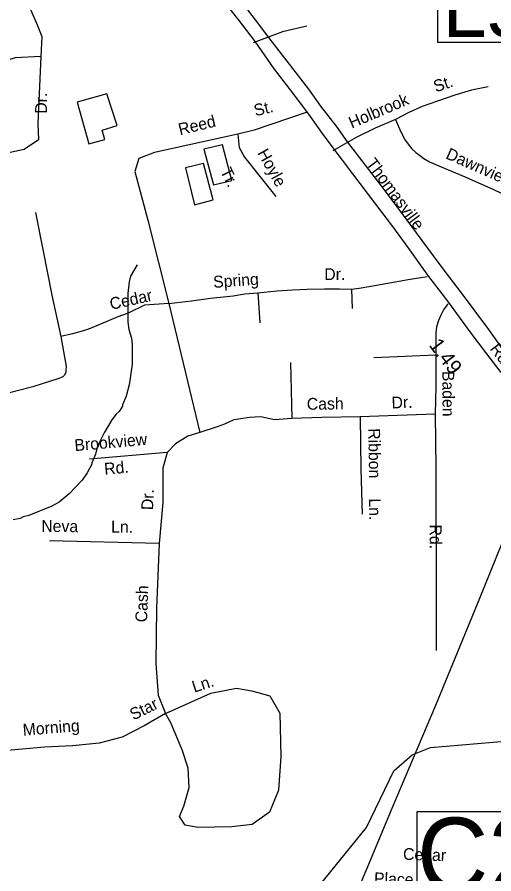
# Model space of a CAD drawing. Extents: x 1551653 to 1702041, y 811336 to 920032.
# Drawn here: x 1641592 to 1644240, y 836287 to 841048 of the extents above; entities that cross this region are included whole.
import ezdxf

# ---------------------------------------------------------------- set-up
doc = ezdxf.new("R2010")
doc.units = 0
for name, color, linetype in [('Old_Level_10', 7, 'Continuous'), ('Old_Level_17', 7, 'Continuous'), ('Old_Level_29', 7, 'Continuous'), ('Old_Level_3', 7, 'Continuous'), ('Old_Level_31', 7, 'Continuous'), ('Old_Level_35', 7, 'Continuous'), ('Old_Level_41', 7, 'Continuous'), ('Old_Level_56', 7, 'Continuous'), ('Old_Level_59', 7, 'Continuous'), ('Old_Level_62', 7, 'Continuous'), ('Old_Level_7', 7, 'Continuous')]:
    doc.layers.add(name, color=color, linetype=linetype)

msp = doc.modelspace()

# ---------------------------------------------------------------- linework, layer by layer
at = {"layer": 'Old_Level_29'}
msp.add_lwpolyline([(1644280.972, 839073.642), (1644200.855, 839177.019), (1644107.815, 839298.488), (1643988.932, 839463.03), (1643948.442, 839516.441), (1643878.662, 839606.035), (1643763.225, 839767.131), (1643678.369, 839884.291), (1643584.468, 840009.205), (1643456.108, 840178.054), (1643341.963, 840328.813), (1643288.551, 840402.039), (1643211.449, 840509.723), (1643108.502, 840645.836), (1643014.839, 840766.509), (1642915.963, 840910.31), (1642819.477, 841036.085), (1642722.562, 841158.415)], dxfattribs=at)
at = {"layer": 'Old_Level_3'}
msp.add_line((1644059.85, 839515.584), (1643963.885, 839641.075), dxfattribs=at)
for points in [[(1642977.175, 840950.948), (1642940.265, 841001.801), (1642873.828, 841088.743), (1642750.797, 841254.425), (1642727.831, 841283.953)], [(1643279.011, 840553.967), (1643212.574, 840647.471), (1643091.184, 840803.311), (1642977.175, 840950.948)], [(1643427.469, 840355.477), (1643365.133, 840442.419), (1643279.011, 840553.967)], [(1643963.885, 839641.075), (1643904.83, 839722.276), (1643842.494, 839806.758), (1643752.272, 839926.508), (1643613.656, 840112.695), (1643427.469, 840355.477)], [(1644793.116, 838764.273), (1644711.915, 838805.283), (1644650.4, 838840.552), (1644598.727, 838873.36), (1644565.098, 838899.607), (1644533.93, 838925.854), (1644512.605, 838946.359), (1644486.358, 838968.505), (1644462.572, 838991.47), (1644439.606, 839013.616), (1644417.461, 839038.222), (1644380.551, 839082.514), (1644319.856, 839159.613), (1644212.408, 839311.352), (1644059.85, 839515.584)]]:
    msp.add_lwpolyline(points, dxfattribs=at)
at = {"layer": 'Old_Level_31'}
for points in [[(1643928.873, 841309.391), (1644990.36, 841309.391), (1644990.36, 840906.758), (1643928.873, 840906.758), (1643928.873, 841309.391)], [(1643813.771, 836632.592), (1644869.353, 836632.592), (1644869.353, 836101.557), (1643813.771, 836101.557), (1643813.771, 836632.592)]]:
    msp.add_lwpolyline(points, dxfattribs=at)
at = {"layer": 'Old_Level_35'}
for p, q in [((1642927.896, 839515.333), (1642939.129, 839349.214)), ((1643449.811, 839536.947), (1643452.216, 839428.84)), ((1642433.714, 839456.662), (1642606.864, 838739.278)), ((1643917.595, 839169.451), (1643573.721, 839155.025)), ((1643109.536, 839128.437), (1643118.443, 838818.29)), ((1643914.334, 838841.541), (1643496.402, 838826.22)), ((1642425.069, 838627.686), (1641993.808, 838591.563)), ((1642381.424, 838122.947), (1641771.579, 838138.157))]:
    msp.add_line(p, q, dxfattribs=at)
for points in [[(1641619.355, 841197.615), (1641698.837, 841013.854), (1641728.984, 840939.801), (1641723.503, 840830.092)], [(1643201.763, 840998.968), (1643065.245, 840967.121), (1642902.395, 840905.253)], [(1641723.503, 840830.092), (1641580.985, 840821.865), (1641435.727, 840777.981), (1641180.841, 840665.53), (1640851.954, 840531.137), (1640706.696, 840459.827), (1640591.586, 840377.545), (1640520.328, 840311.72), (1640468.254, 840295.265), (1640407.958, 840289.779), (1640342.181, 840292.522)], [(1641723.503, 840830.092), (1641707.058, 840457.084), (1641709.799, 840366.574), (1641630.318, 840311.72), (1641509.727, 840287.036), (1641279.507, 840210.24)], [(1644207.627, 840660.763), (1644115.403, 840642.223), (1644022.976, 840613.687), (1643926.663, 840581.223), (1643842.202, 840550.724), (1643767.694, 840517.817), (1643693.068, 840479.114)], [(1643196.794, 840518.78), (1642907.993, 840420.977), (1642817.655, 840398.375)], [(1643693.068, 840479.114), (1643580.227, 840430.777), (1643475.509, 840378.477), (1643346.043, 840305.254)], [(1643693.068, 840479.114), (1643721.972, 840414.491), (1643747.162, 840364.153), (1643770.558, 840333.861), (1643784.397, 840315.571), (1643805.994, 840295.321), (1643827.713, 840280.872), (1643851.355, 840262.582), (1643883.192, 840243.927), (1643946.68, 840217.021), (1644083.569, 840158.812), (1644238.461, 840090.23), (1644385.311, 840020.01), (1644583.522, 839926.736), (1644736.294, 839852.396), (1644887.144, 839781.894)], [(1642817.655, 840398.375), (1642354.668, 840296.67), (1642268.093, 840262.769), (1642245.509, 840191.198), (1642317.027, 839919.985), (1642433.714, 839456.662)], [(1642817.655, 840398.375), (1642825.183, 840323.039), (1642855.296, 840270.302), (1643028.446, 840051.825)], [(1641693.732, 839963.032), (1641734.361, 839756.497), (1641784.25, 839503.548), (1641834.591, 839272.8)], [(1643449.811, 839536.947), (1643491.94, 839542.295), (1643556.195, 839553.193), (1643640.339, 839567.895), (1643764.653, 839589.981), (1643870.135, 839606.715)], [(1642433.714, 839456.662), (1642559.402, 839471.189), (1642665.55, 839485.444), (1642791.702, 839499.489), (1642855.757, 839510.395), (1642927.896, 839515.333)], [(1642927.896, 839515.333), (1643033.998, 839527.583), (1643121.941, 839532.203), (1643202.078, 839536.976), (1643299.939, 839537.39), (1643381.996, 839538.125), (1643449.811, 839536.947)], [(1642433.714, 839456.662), (1642298.206, 839447.446), (1642208.432, 839402.879), (1642150.174, 839381.852), (1642007.284, 839322.121), (1641977.035, 839310.53), (1641938.98, 839299.096), (1641898.734, 839287.905), (1641834.591, 839272.8)], [(1643985.505, 839453.672), (1643980.095, 839448.532), (1643959.718, 839420.73), (1643945.308, 839391.009), (1643932.697, 839361.248), (1643922.014, 839327.846), (1643917.674, 839291.514), (1643916.978, 839247.505), (1643917.595, 839169.451)], [(1641834.591, 839272.8), (1641863.826, 839106.318), (1641861.461, 839088.355), (1641861.376, 839074.349), (1641855.05, 839058.47), (1641844.847, 839048.673), (1641822.842, 839039.113), (1641678.036, 838993.431), (1641287.433, 838893.734)], [(1643917.595, 839169.451), (1643916.906, 838997.574), (1643914.334, 838841.541)], [(1643914.334, 838841.541), (1643917.444, 838541.516), (1643918.888, 837883.535), (1643919.058, 837527.541)], [(1643118.443, 838818.29), (1643020.632, 838810.472), (1642945.635, 838825.916), (1642881.645, 838822.149), (1642821.419, 838814.616), (1642795.07, 838810.848), (1642743.407, 838786.885), (1642703.273, 838771.491), (1642606.864, 838739.278)], [(1643496.402, 838826.22), (1643284.437, 838823.523), (1643118.443, 838818.29)], [(1643496.402, 838826.22), (1643501.717, 838536.155), (1643507.642, 838286.1)], [(1642606.864, 838739.278), (1642539.058, 838718.944), (1642470.664, 838677.117), (1642425.069, 838627.686)], [(1642425.069, 838627.686), (1642400.371, 838542.132), (1642400.371, 838350.109), (1642381.424, 838122.947)], [(1642381.424, 838122.947), (1642365.993, 837764.208), (1642362.193, 837456.213), (1642375.492, 837279.4), (1642415.553, 837178.299)], [(1642415.553, 837178.299), (1642668.23, 837290.47), (1642810.717, 837318.989), (1642896.209, 837303.779), (1642995, 837275.261), (1643050.095, 837180.2), (1643055.794, 836938.747), (1643044.396, 836752.429), (1642993.1, 836628.851), (1642898.109, 836560.407), (1642784.119, 836547.099), (1642596.036, 836543.296), (1642525.743, 836556.604), (1642493.445, 836606.036), (1642518.143, 836663.072), (1642546.641, 836765.738), (1642540.941, 836874.106), (1642508.645, 836976.771), (1642445.95, 837125.065), (1642415.553, 837178.299)], [(1642415.553, 837178.299), (1642297.763, 837109.856), (1642174.274, 837047.116), (1642046.986, 837012.894), (1641898.8, 836997.684), (1641743.014, 836990.079), (1641557.938, 836973.285), (1641369.855, 836950.47), (1641316.66, 836939.063)]]:
    msp.add_lwpolyline(points, dxfattribs=at)
at = {"layer": 'Old_Level_41'}
for points in [[(1641925.304, 840576.495), (1641989.203, 840344.84), (1642079.592, 840367.897), (1642064.024, 840419.715), (1642147.262, 840446.459), (1642090.42, 840622.55), (1641925.304, 840576.495)], [(1642629.074, 840313.714), (1642683.21, 840115.951), (1642783.362, 840140.333), (1642731.932, 840338.096), (1642629.074, 840313.714)], [(1642526.215, 840210.769), (1642577.645, 840004.88), (1642680.503, 840031.97), (1642626.367, 840235.152), (1642526.215, 840210.769)]]:
    msp.add_lwpolyline(points, dxfattribs=at)
at = {"layer": 'Old_Level_56'}
msp.add_lwpolyline([(1638715.417, 831642.638), (1639001.142, 831798.921), (1639250.899, 831957.736), (1639654.218, 832238.697), (1640105.874, 832544.891), (1640632.008, 832902.2), (1641160.094, 833257.268), (1641684.388, 833612.615), (1642160.174, 833934.527), (1642516.948, 834180.012), (1642617.755, 834246.603), (1642837.925, 834741.799), (1643132.006, 835398.179), (1643386.927, 835958.903), (1643675.735, 836651.211), (1643916.7, 837224.225), (1644162.103, 837818.961), (1644374.684, 838344.328)], dxfattribs=at)
at = {"layer": 'Old_Level_59'}
msp.add_lwpolyline([(1641466.021, 834609.603), (1641532.971, 834667.274), (1641703.984, 835015.042), (1641848.033, 835169.652), (1642518.964, 835553.253), (1642754.979, 835768.353), (1642949.983, 836017.183), (1643278.066, 836230.488), (1643532.023, 836543.757), (1643684.992, 836859.025), (1643787.006, 836948.888), (1643887.071, 836989.54), (1644672.011, 837055.67)], dxfattribs=at)
at = {"layer": 'Old_Level_62'}
msp.add_lwpolyline([(1642258.035, 839672.032), (1642221.638, 839608.363), (1642213.334, 839576.478), (1642206.977, 839512.552), (1642205.849, 839352.714), (1642211.488, 839312.678), (1642227.175, 839264.593), (1642230.968, 839228.607), (1642230.148, 839116.699), (1642213.334, 839004.895), (1642196.929, 838941.072), (1642176.629, 838893.295), (1642176.527, 838885.298), (1642158.38, 838855.463), (1642142.283, 838841.571), (1642118.087, 838809.788), (1642075.641, 838738.225), (1642043.243, 838674.504), (1642043.14, 838666.507), (1642035.041, 838650.616), (1642026.839, 838618.679), (1642006.538, 838570.902), (1642006.436, 838562.905), (1641980.189, 838515.128), (1641951.892, 838475.399), (1641881.457, 838397.992), (1641825.17, 838352.522), (1641785.082, 838330.837), (1641656.822, 838277.934), (1641624.834, 838270.193), (1641608.737, 838262.299), (1641568.752, 838254.66)], dxfattribs=at)

# ---------------------------------------------------------------- texts
at = {"layer": 'Old_Level_10'}
for s, rotation, p in [('St.', 18.627372, (1643917.608, 840629.791)), ('Dr.', 89.541022, (1641756.83, 840511.331)), ('Holbrook', 23.188336, (1643450.725, 840427.955)), ('St.', 13.762858, (1642915.548, 840496.63)), ('Reed', 13.776653, (1642496.096, 840391.332)), ('Hoyle', 299.092681, (1642924.371, 840293.711)), ('Dawnview', 336.117283, (1643967.94, 840264.598)), ('Tr.', 296.274611, (1642718.217, 840192.525)), ('Dr.', 0.513131, (1643298.064, 839586.575)), ('Spring', 3.915583, (1642682.773, 839543.576)), ('Cedar', 12.518881, (1642113.814, 839420.937)), ('Baden', 270.268942, (1643953.898, 839081.965)), ('Cash', 0.728939, (1643201.115, 838865.736)), ('Dr.', 2.099536, (1643672.524, 838872.729)), ('Ribbon', 271.049731, (1643542.13, 838762.772)), ('Brookview', 5.031825, (1641912.686, 838635.737)), ('Rd.', 5.031825, (1642077.732, 838504.638)), ('Dr.', 87.461758, (1642346.268, 838307.14)), ('Ln.', 271.357397, (1643545.172, 838372.845)), ('Neva', 359.437664, (1641725.428, 838187.498)), ('Ln.', 359.461481, (1642113.463, 838183.694)), ('Rd.', 269.893864, (1643883.962, 838228.436)), ('Cash', 88.153472, (1642313.496, 837684.08)), ('Ln.', 18.066314, (1642575.581, 837293.094)), ('Star', 26.161025, (1642237.264, 837138.532)), ('Morning', 4.548092, (1641624.972, 837054.286)), ('Cedar', 358.046081, (1643734.567, 836364.816)), ('Place', 358.046081, (1643573.309, 836229.375))]:
    msp.add_text(s, height=65.6167, rotation=rotation, dxfattribs=at).set_placement(p)
at = {"layer": 'Old_Level_17'}
msp.add_text('1.49', height=82.0208, rotation=307.014842, dxfattribs=at).set_placement((1643875.623, 839224.79))
at = {"layer": 'Old_Level_31'}
for s, height, p in [('L525', 328.0833, (1643955.227, 840938.397)), ('C25', 410.1042, (1643812.82, 836188.795))]:
    msp.add_text(s, height=height, dxfattribs=at).set_placement(p)
at = {"layer": 'Old_Level_7'}
for s, height, rotation, p in [('Thomasville', 65.61666, 306.732778, (1643527.057, 840233.963)), ('Rd.', 65.6167, 306.766172, (1644214.823, 839204.523))]:
    msp.add_text(s, height=height, rotation=rotation, dxfattribs=at).set_placement(p)

doc.saveas('drawing.dxf')
